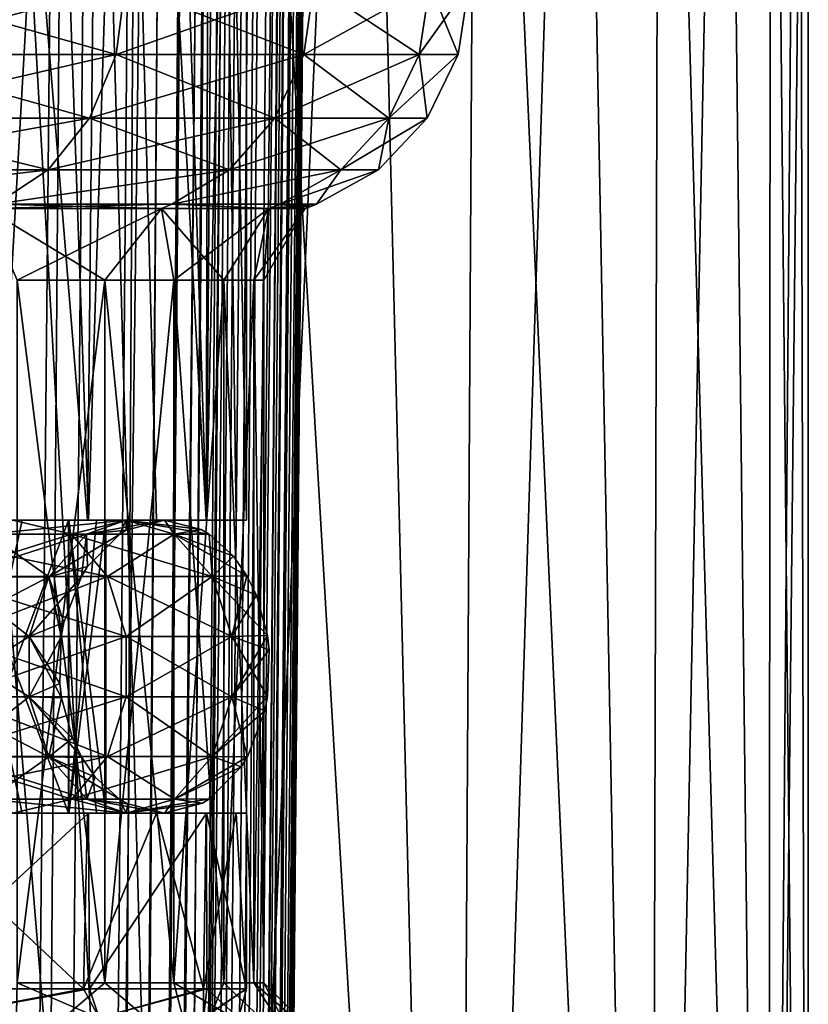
# Model space of a CAD drawing. Header units: metres. Extents: x -90 to 90, y -173 to 74.
# Tile 275 of 564: x 15.76 to 22.5, y -39.23 to -30.82. Entities that reach past the tile are written whole.
import ezdxf

# ---------------------------------------------------------------- set-up
doc = ezdxf.new("R2010")
doc.units = ezdxf.units.M
doc.layers.add('solid_509418_01', color=7, linetype='CONTINUOUS')

msp = doc.modelspace()

# ---------------------------------------------------------------- linework, layer by layer
at = {"layer": 'solid_509418_01'}
for points in [[(15.310402, 5.874205, -55.954029), (16.372875, 5.863698, -54.797184), (14.743927, -163.060379, -55.154385)], [(16.372875, 5.863698, -54.797184), (15.108577, -163.065353, -54.683773), (14.743927, -163.060379, -55.154385)], [(16.372875, 5.863698, -54.797184), (16.632189, 5.861065, -54.450817), (15.108577, -163.065353, -54.683773)], [(16.632189, 5.861065, -54.450817), (17.241098, 5.854723, -53.488232), (15.108577, -163.065353, -54.683773)], [(17.241098, 5.854723, -53.488232), (15.842864, -163.072327, -53.513393), (15.108577, -163.065353, -54.683773)], [(17.241098, 5.854723, -53.488232), (17.654461, 5.850226, -52.65501), (15.842864, -163.072327, -53.513393)], [(17.654461, 5.850226, -52.65501), (16.158733, -163.076126, -52.868156), (15.842864, -163.072327, -53.513393)], [(17.654461, 5.850226, -52.65501), (17.893648, 5.847503, -52.059464), (16.158733, -163.076126, -52.868156)], [(17.893648, 5.847503, -52.059464), (16.531191, -163.081726, -51.900558), (16.158733, -163.076126, -52.868156)], [(17.893648, 5.847503, -52.059464), (18.285818, 5.842616, -50.687416), (16.531191, -163.081726, -51.900558)], [(18.285818, 5.842616, -50.687416), (16.807076, -163.083542, -50.873444), (16.531191, -163.081726, -51.900558)], [(18.285818, 5.842616, -50.687416), (18.314426, 5.842216, -50.546135), (16.807076, -163.083542, -50.873444)], [(18.314426, 5.842216, -50.546135), (16.906757, -163.086304, -50.330494), (16.807076, -163.083542, -50.873444)], [(18.314426, 5.842216, -50.546135), (18.493048, 5.838991, -48.985577), (16.906757, -163.086304, -50.330494)], [(18.493048, 5.838991, -48.985577), (18.499296, 5.838559, -48.632053), (16.906757, -163.086304, -50.330494)], [(18.499296, 5.838559, -48.632053), (17.762625, -78.575546, -48.718208), (16.906757, -163.086304, -50.330494)], [(17.025103, -163.087265, -40.650002), (17.762625, -78.575546, -48.718208), (18.499296, 5.838559, -48.632053)], [(17.025103, -163.087265, -40.650002), (18.499296, 5.838559, -48.632053), (18.499296, 5.838559, -40.650002)], [(18.482216, 4.496449, -40.52322), (17.025103, -163.087265, -40.650002), (18.499296, 5.838559, -40.650002)], [(18.482216, 4.496449, -40.52322), (18.455626, 3.206256, -40.40168), (17.025103, -163.087265, -40.650002)], [(18.455626, 3.206256, -40.40168), (18.444931, 2.790838, -40.36272), (17.025103, -163.087265, -40.650002)], [(18.444931, 2.790838, -40.36272), (18.419622, 1.93673, -40.282879), (17.025103, -163.087265, -40.650002)], [(18.419622, 1.93673, -40.282879), (16.952126, -163.086624, -40.18782), (17.025103, -163.087265, -40.650002)], [(18.419622, 1.93673, -40.282879), (18.373222, 0.655576, -40.164223), (16.952126, -163.086624, -40.18782)], [(18.373222, 0.655576, -40.164223), (18.334635, -0.239975, -40.082218), (16.952126, -163.086624, -40.18782)], [(18.334635, -0.239975, -40.082218), (18.315598, -0.642867, -40.045658), (16.952126, -163.086624, -40.18782)], [(18.315598, -0.642867, -40.045658), (18.248158, -1.919632, -39.931229), (16.952126, -163.086624, -40.18782)], [(18.248158, -1.919632, -39.931229), (18.17218, -3.157197, -39.822956), (16.952126, -163.086624, -40.18782)], [(18.17218, -3.157197, -39.822956), (18.167789, -3.223787, -39.817219), (16.952126, -163.086624, -40.18782)], [(18.167789, -3.223787, -39.817219), (16.739193, -163.084778, -39.769085), (16.952126, -163.086624, -40.18782)], [(18.167789, -3.223787, -39.817219), (18.088278, -4.353554, -39.721313), (16.739193, -163.084778, -39.769085)], [(18.088278, -4.353554, -39.721313), (17.992371, -5.564013, -39.622272), (16.739193, -163.084778, -39.769085)], [(17.992371, -5.564013, -39.622272), (17.943262, -6.131329, -39.577263), (16.739193, -163.084778, -39.769085)], [(17.943262, -6.131329, -39.577263), (17.880413, -6.816848, -39.52449), (16.739193, -163.084778, -39.769085)], [(17.880413, -6.816848, -39.52449), (16.407185, -163.081879, -39.436752), (16.739193, -163.084778, -39.769085)], [(17.880413, -6.816848, -39.52449), (17.753563, -8.080314, -39.432198), (16.407185, -163.081879, -39.436752)], [(17.753563, -8.080314, -39.432198), (17.654057, -8.979329, -39.371258), (16.407185, -163.081879, -39.436752)], [(17.654057, -8.979329, -39.371258), (17.613789, -9.32199, -39.349133), (16.407185, -163.081879, -39.436752)], [(17.613789, -9.32199, -39.349133), (17.456699, -10.569541, -39.275501), (16.407185, -163.081879, -39.436752)], [(17.456699, -10.569541, -39.275501), (15.988667, -163.078217, -39.223415), (16.407185, -163.081879, -39.436752)], [(17.456699, -10.569541, -39.275501), (17.2904, -11.747025, -39.217407), (15.988667, -163.078217, -39.223415)], [(17.2904, -11.747025, -39.217407), (17.275391, -11.847698, -39.2131), (15.988667, -163.078217, -39.223415)], [(17.275391, -11.847698, -39.2131), (17.064644, -13.152588, -39.167915), (15.988667, -163.078217, -39.223415)], [(17.064644, -13.152588, -39.167915), (16.821955, -14.476129, -39.150002), (15.988667, -163.078217, -39.223415)], [(-15.525159, -163.074173, -39.150002), (15.525159, -163.074173, -39.150002), (16.821955, -14.476129, -39.150002)], [(13.523117, -16.790075, -39.150002), (-15.525159, -163.074173, -39.150002), (16.821955, -14.476129, -39.150002)], [(15.988667, -163.078217, -39.223415), (16.821955, -14.476129, -39.150002), (15.525159, -163.074173, -39.150002)], [(14.366025, -19.299999, -10.3396), (15.797384, -19.299999, -7.983142), (14.718729, -35.099998, -9.830858)], [(15.052955, -19.299999, 9.31111), (14.707819, -35.099998, 9.847226), (16.344254, -35.099998, 6.793239)], [(15.797384, -19.299999, -7.983142), (16.350489, -35.099998, -6.778305), (14.718729, -35.099998, -9.830858)], [(15.052955, -19.299999, 9.31111), (16.344254, -35.099998, 6.793239), (16.505722, -19.299999, 6.391015)], [(15.797384, -19.299999, -7.983142), (16.845798, -19.299999, -5.43188), (16.350489, -35.099998, -6.778305)], [(16.505722, -19.299999, 6.391015), (16.344254, -35.099998, 6.793239), (16.933329, -35.099998, 5.152889)], [(16.845798, -19.299999, -5.43188), (17.359398, -35.099998, -3.454643), (16.350489, -35.099998, -6.778305)], [(16.505722, -19.299999, 6.391015), (16.933329, -35.099998, 5.152889), (17.357855, -35.099998, 3.462243)], [(16.505722, -19.299999, 6.391015), (17.357855, -35.099998, 3.462243), (17.398687, -19.299999, 3.251473)], [(16.845798, -19.299999, -5.43188), (17.485205, -19.299999, -2.748734), (17.359398, -35.099998, -3.454643)], [(17.398687, -19.299999, 3.251473), (17.357855, -35.099998, 3.462243), (17.614077, -35.099998, 1.74157)], [(17.700001, -19.299999), (17.700001, -35.099998), (17.359398, -35.099998, -3.454643)], [(17.485205, -19.299999, -2.748734), (17.700001, -19.299999), (17.359398, -35.099998, -3.454643)], [(17.398687, -19.299999, 3.251473), (17.614077, -35.099998, 1.74157), (17.700001, -35.099998)], [(17.398687, -19.299999, 3.251473), (17.700001, -35.099998), (17.700001, -19.299999)], [(14.462703, -54.700001, 17.236015), (17.235989, -54.700001, 14.462736), (14.510107, -21.718658, 17.196127)], [(17.235989, -54.700001, 14.462736), (15.383373, -21.907896, 16.419556), (14.510107, -21.718658, 17.196127)], [(14.462703, -54.700001, -17.236015), (15.462396, -21.927004, -16.345161), (16.317293, -22, -15.491803)], [(17.235989, -54.700001, 14.462736), (16.317293, -22, 15.491803), (15.383373, -21.907896, 16.419556)], [(17.235987, -54.700001, -14.462736), (14.462703, -54.700001, -17.236015), (16.317293, -22, -15.491803)], [(17.235989, -54.700001, 14.462736), (17.564936, -22, 14.061402), (16.317293, -22, 15.491803)], [(17.235987, -54.700001, -14.462736), (16.317293, -22, -15.491803), (17.564936, -22, -14.061402)], [(17.235987, -54.700001, -14.462736), (17.564936, -22, -14.061402), (18.68758, -22, -12.530935)], [(19.485565, -54.700001, -11.250012), (17.235987, -54.700001, -14.462736), (18.68758, -22, -12.530935)], [(17.235989, -54.700001, 14.462736), (19.485565, -54.700001, 11.250012), (17.564936, -22, 14.061402)], [(19.485565, -54.700001, 11.250012), (18.68758, -22, 12.530935), (17.564936, -22, 14.061402)], [(19.485565, -54.700001, 11.250012), (19.677237, -22, 10.911294), (18.68758, -22, 12.530935)], [(19.485565, -54.700001, -11.250012), (18.68758, -22, -12.530935), (19.677238, -22, -10.911293)], [(19.485565, -54.700001, 11.250012), (21.143082, -54.700001, 7.695462), (19.677237, -22, 10.911294)], [(19.485565, -54.700001, -11.250012), (19.677238, -22, -10.911293), (20.526865, -22, -9.214003)], [(21.14308, -54.700001, -7.695463), (19.485565, -54.700001, -11.250012), (20.526865, -22, -9.214003)], [(21.143082, -54.700001, 7.695462), (20.526865, -22, 9.214003), (19.677237, -22, 10.911294)], [(21.143082, -54.700001, 7.695462), (21.230413, -22, 7.451141), (20.526865, -22, 9.214003)], [(21.14308, -54.700001, -7.695463), (20.526865, -22, -9.214003), (21.230415, -22, -7.451141)], [(21.14308, -54.700001, -7.695463), (21.230415, -22, -7.451141), (21.782881, -22, -5.635254)], [(22.158175, -54.700001, -3.907089), (21.14308, -54.700001, -7.695463), (21.782881, -22, -5.635254)], [(21.143082, -54.700001, 7.695462), (22.158175, -54.700001, 3.907089), (21.230413, -22, 7.451141)], [(22.158175, -54.700001, 3.907089), (21.782881, -22, 5.635254), (21.230413, -22, 7.451141)], [(22.158175, -54.700001, 3.907089), (22.180332, -22, 3.779264), (21.782881, -22, 5.635254)], [(22.158175, -54.700001, -3.907089), (21.782881, -22, -5.635254), (22.180332, -22, -3.779264)], [(22.158175, -54.700001, 3.907089), (22.5, -54.700001, 0), (22.180332, -22, 3.779264)], [(22.158175, -54.700001, -3.907089), (22.419941, -22, -1.896379), (22.5, -22, 0)], [(22.5, -54.700001, 0), (22.158175, -54.700001, -3.907089), (22.5, -22, 0)], [(22.158175, -54.700001, -3.907089), (22.180332, -22, -3.779264), (22.419941, -22, -1.896379)], [(22.5, -54.700001, 0), (22.419941, -22, 1.89638), (22.180332, -22, 3.779264)], [(22.5, -54.700001, 0), (22.5, -22, 0), (22.419941, -22, 1.89638)], [(14.417377, -31.123007, 13.143176), (14.484583, -30.52681, 13.204426), (16.664255, -30.52681, 10.318071)], [(16.586946, -31.123007, 10.270202), (14.417377, -31.123007, 13.143176), (16.664255, -30.52681, 10.318071)], [(14.417377, -31.123007, -13.143176), (16.586946, -31.123007, -10.270202), (14.484583, -30.52681, -13.204426)], [(16.586946, -31.123007, -10.270202), (16.664255, -30.52681, -10.318072), (14.484583, -30.52681, -13.204426)], [(16.586946, -31.123007, 10.270202), (16.664255, -30.52681, 10.318071), (18.276461, -30.52681, 7.080323)], [(18.191666, -31.123007, 7.047489), (16.586946, -31.123007, 10.270202), (18.276461, -30.52681, 7.080323)], [(16.586946, -31.123007, -10.270202), (18.191666, -31.123007, -7.047489), (16.664255, -30.52681, -10.318072)], [(18.191666, -31.123007, -7.047489), (18.276459, -30.52681, -7.080327), (16.664255, -30.52681, -10.318072)], [(18.191666, -31.123007, 7.047489), (18.276461, -30.52681, 7.080323), (19.266273, -30.52681, 3.601483)], [(19.176891, -31.123007, 3.584782), (18.191666, -31.123007, 7.047489), (19.266273, -30.52681, 3.601483)], [(18.191666, -31.123007, -7.047489), (19.176891, -31.123007, -3.584782), (18.276459, -30.52681, -7.080327)], [(19.176891, -31.123007, -3.584782), (19.266273, -30.52681, -3.601485), (18.276459, -30.52681, -7.080327)], [(19.176891, -31.123007, 3.584782), (19.266273, -30.52681, 3.601483), (19.6, -30.52681)], [(19.176891, -31.123007, 3.584782), (19.6, -30.52681), (19.509069, -31.123007, 0)], [(19.176891, -31.123007, -3.584782), (19.509069, -31.123007, 0), (19.266273, -30.52681, -3.601485)], [(19.509069, -31.123007, 0), (19.6, -30.52681), (19.266273, -30.52681, -3.601485)], [(14.221128, -31.666487, -12.964272), (16.361164, -31.666487, -10.130404), (14.417377, -31.123007, -13.143176)], [(14.221128, -31.666487, 12.964272), (14.417377, -31.123007, 13.143176), (16.586946, -31.123007, 10.270202)], [(16.361164, -31.666487, 10.130404), (14.221128, -31.666487, 12.964272), (16.586946, -31.123007, 10.270202)], [(16.361164, -31.666487, -10.130404), (16.586946, -31.123007, -10.270202), (14.417377, -31.123007, -13.143176)], [(16.361164, -31.666487, -10.130404), (17.944042, -31.666487, -6.951559), (16.586946, -31.123007, -10.270202)], [(16.361164, -31.666487, 10.130404), (16.586946, -31.123007, 10.270202), (18.191666, -31.123007, 7.047489)], [(17.944042, -31.666487, 6.951559), (16.361164, -31.666487, 10.130404), (18.191666, -31.123007, 7.047489)], [(17.944042, -31.666487, -6.951559), (18.191666, -31.123007, -7.047489), (16.586946, -31.123007, -10.270202)], [(17.944042, -31.666487, -6.951559), (18.915855, -31.666487, -3.535986), (18.191666, -31.123007, -7.047489)], [(17.944042, -31.666487, 6.951559), (18.191666, -31.123007, 7.047489), (19.176891, -31.123007, 3.584782)], [(18.915855, -31.666487, 3.535986), (17.944042, -31.666487, 6.951559), (19.176891, -31.123007, 3.584782)], [(18.915855, -31.666487, -3.535986), (19.176891, -31.123007, -3.584782), (18.191666, -31.123007, -7.047489)], [(18.915855, -31.666487, 3.535986), (19.509069, -31.123007, 0), (19.243513, -31.666487, 0)], [(18.915855, -31.666487, 3.535986), (19.176891, -31.123007, 3.584782), (19.509069, -31.123007, 0)], [(18.915855, -31.666487, -3.535986), (19.243513, -31.666487, 0), (19.176891, -31.123007, -3.584782)], [(19.243513, -31.666487, 0), (19.509069, -31.123007, 0), (19.176891, -31.123007, -3.584782)], [(13.913778, -32.105717, -12.684085), (16.007565, -32.105717, -9.911465), (14.221128, -31.666487, -12.964272)], [(13.913778, -32.105717, 12.684085), (14.221128, -31.666487, 12.964272), (16.361164, -31.666487, 10.130404)], [(16.007565, -32.105717, 9.911465), (13.913778, -32.105717, 12.684085), (16.361164, -31.666487, 10.130404)], [(16.007565, -32.105717, -9.911465), (16.361164, -31.666487, -10.130404), (14.221128, -31.666487, -12.964272)], [(16.007565, -32.105717, -9.911465), (17.556232, -32.105717, -6.801321), (16.361164, -31.666487, -10.130404)], [(16.007565, -32.105717, 9.911465), (16.361164, -31.666487, 10.130404), (17.944042, -31.666487, 6.951559)], [(17.556232, -32.105717, 6.801321), (16.007565, -32.105717, 9.911465), (17.944042, -31.666487, 6.951559)], [(17.556232, -32.105717, -6.801321), (17.944042, -31.666487, -6.951559), (16.361164, -31.666487, -10.130404)], [(17.556232, -32.105717, -6.801321), (18.507044, -32.105717, -3.459566), (17.944042, -31.666487, -6.951559)], [(17.556232, -32.105717, 6.801321), (17.944042, -31.666487, 6.951559), (18.915855, -31.666487, 3.535986)], [(18.507044, -32.105717, 3.459566), (17.556232, -32.105717, 6.801321), (18.915855, -31.666487, 3.535986)], [(18.507044, -32.105717, -3.459566), (18.915855, -31.666487, -3.535986), (17.944042, -31.666487, -6.951559)], [(18.507044, -32.105717, 3.459566), (19.243513, -31.666487, 0), (18.82762, -32.105717, 0)], [(18.507044, -32.105717, 3.459566), (18.915855, -31.666487, 3.535986), (19.243513, -31.666487, 0)], [(18.507044, -32.105717, -3.459566), (18.82762, -32.105717, 0), (18.915855, -31.666487, -3.535986)], [(18.82762, -32.105717, 0), (19.243513, -31.666487, 0), (18.915855, -31.666487, -3.535986)], [(16.007565, -32.105717, 9.911465), (15.559004, -32.400311, 9.63366), (13.523914, -32.400311, 12.328574)], [(16.007565, -32.105717, 9.911465), (13.523914, -32.400311, 12.328574), (13.913778, -32.105717, 12.684085)], [(16.007565, -32.105717, -9.911465), (13.52392, -32.400311, -12.328568), (15.559007, -32.400311, -9.633655)], [(13.913778, -32.105717, -12.684085), (13.52392, -32.400311, -12.328568), (16.007565, -32.105717, -9.911465)], [(17.556232, -32.105717, 6.801321), (17.064281, -32.400311, 6.61062), (15.559004, -32.400311, 9.63366)], [(17.556232, -32.105717, 6.801321), (15.559004, -32.400311, 9.63366), (16.007565, -32.105717, 9.911465)], [(17.556232, -32.105717, -6.801321), (15.559007, -32.400311, -9.633655), (17.064283, -32.400311, -6.610615)], [(16.007565, -32.105717, -9.911465), (15.559007, -32.400311, -9.633655), (17.556232, -32.105717, -6.801321)], [(18.507044, -32.105717, 3.459566), (17.988436, -32.400311, 3.36247), (17.064281, -32.400311, 6.61062)], [(18.507044, -32.105717, 3.459566), (17.064281, -32.400311, 6.61062), (17.556232, -32.105717, 6.801321)], [(18.507044, -32.105717, -3.459566), (17.064283, -32.400311, -6.610615), (17.988438, -32.400311, -3.362459)], [(17.556232, -32.105717, -6.801321), (17.064283, -32.400311, -6.610615), (18.507044, -32.105717, -3.459566)], [(18.82762, -32.105717, 0), (18.299999, -32.400311), (17.988436, -32.400311, 3.36247)], [(18.507044, -32.105717, 3.459566), (18.82762, -32.105717, 0), (17.988436, -32.400311, 3.36247)], [(18.507044, -32.105717, -3.459566), (17.988438, -32.400311, -3.362459), (18.299999, -32.400311)], [(18.507044, -32.105717, -3.459566), (18.299999, -32.400311), (18.82762, -32.105717, 0)], [(15.559007, -32.400311, -9.633655), (15.476567, -32.438454, -9.582685), (16.973864, -32.438454, -6.57571)], [(17.064281, -32.400311, 6.61062), (16.973864, -32.438454, 6.57571), (15.476567, -32.438454, 9.582685)], [(15.559004, -32.400311, 9.63366), (17.064281, -32.400311, 6.61062), (15.476567, -32.438454, 9.582685)], [(15.476567, -32.438454, -9.582685), (15.742294, -33.049999, -8.414432), (16.491249, -33.049999, -6.830899)], [(16.973864, -32.438454, -6.57571), (15.476567, -32.438454, -9.582685), (16.491249, -33.049999, -6.830899)], [(15.476567, -32.438454, 9.582685), (16.973864, -32.438454, 6.57571), (15.742294, -33.049999, 8.414432)], [(17.064283, -32.400311, -6.610615), (15.559007, -32.400311, -9.633655), (16.973864, -32.438454, -6.57571)], [(16.973864, -32.438454, 6.57571), (16.491249, -33.049999, 6.830899), (15.742294, -33.049999, 8.414432)], [(16.973864, -32.438454, -6.57571), (16.491249, -33.049999, -6.830899), (17.081385, -33.049999, -5.181581)], [(16.973864, -32.438454, 6.57571), (17.081385, -33.049999, 5.181581), (16.491249, -33.049999, 6.830899)], [(17.064283, -32.400311, -6.610615), (16.973864, -32.438454, -6.57571), (17.893135, -32.438454, -3.344806)], [(17.064281, -32.400311, 6.61062), (17.893135, -32.438454, 3.344806), (16.973864, -32.438454, 6.57571)], [(16.973864, -32.438454, -6.57571), (17.081385, -33.049999, -5.181581), (17.507017, -33.049999, -3.482362)], [(17.893135, -32.438454, -3.344806), (16.973864, -32.438454, -6.57571), (17.507017, -33.049999, -3.482362)], [(16.973864, -32.438454, 6.57571), (17.893135, -32.438454, 3.344806), (17.081385, -33.049999, 5.181581)], [(17.064281, -32.400311, 6.61062), (17.988436, -32.400311, 3.36247), (17.893135, -32.438454, 3.344806)], [(17.988438, -32.400311, -3.362459), (17.064283, -32.400311, -6.610615), (17.893135, -32.438454, -3.344806)], [(17.893135, -32.438454, 3.344806), (17.507017, -33.049999, 3.482362), (17.081385, -33.049999, 5.181581)], [(17.893135, -32.438454, -3.344806), (17.507017, -33.049999, -3.482362), (17.764048, -33.049999, -1.749606)], [(17.893135, -32.438454, 3.344806), (17.764048, -33.049999, 1.749606), (17.507017, -33.049999, 3.482362)], [(17.893135, -32.438454, -3.344806), (17.764048, -33.049999, -1.749606), (17.85, -33.049999)], [(17.764048, -33.049999, 1.749606), (18.203075, -32.438454), (17.85, -33.049999)], [(17.893135, -32.438454, 3.344806), (18.203075, -32.438454), (17.764048, -33.049999, 1.749606)], [(18.203075, -32.438454), (17.893135, -32.438454, -3.344806), (17.85, -33.049999)], [(17.988438, -32.400311, -3.362459), (17.893135, -32.438454, -3.344806), (18.203075, -32.438454)], [(18.251373, -32.418961), (17.893135, -32.438454, 3.344806), (18.299999, -32.400311)], [(17.988436, -32.400311, 3.36247), (18.299999, -32.400311), (17.893135, -32.438454, 3.344806)], [(18.251373, -32.418961), (18.203075, -32.438454), (17.893135, -32.438454, 3.344806)], [(18.251373, -32.418961), (17.988438, -32.400311, -3.362459), (18.203075, -32.438454)], [(18.251373, -32.418961), (18.299999, -32.400311), (17.988438, -32.400311, -3.362459)], [(15.742294, -33.049999, -8.414432), (15.742294, -39.049999, -8.414432), (16.491249, -39.049999, -6.830899)], [(16.491249, -33.049999, -6.830899), (15.742294, -33.049999, -8.414432), (16.491249, -39.049999, -6.830899)], [(16.491249, -33.049999, 6.830899), (16.491249, -39.049999, 6.830899), (15.742294, -39.049999, 8.414432)], [(15.742294, -33.049999, 8.414432), (16.491249, -33.049999, 6.830899), (15.742294, -39.049999, 8.414432)], [(16.491249, -33.049999, -6.830899), (16.491249, -39.049999, -6.830899), (17.081385, -39.049999, -5.181581)], [(17.081385, -33.049999, -5.181581), (16.491249, -33.049999, -6.830899), (17.081385, -39.049999, -5.181581)], [(17.081385, -33.049999, 5.181581), (17.081385, -39.049999, 5.181581), (16.491249, -39.049999, 6.830899)], [(16.491249, -33.049999, 6.830899), (17.081385, -33.049999, 5.181581), (16.491249, -39.049999, 6.830899)], [(17.081385, -33.049999, -5.181581), (17.081385, -39.049999, -5.181581), (17.507017, -39.049999, -3.482362)], [(17.507017, -33.049999, -3.482362), (17.081385, -33.049999, -5.181581), (17.507017, -39.049999, -3.482362)], [(17.507017, -33.049999, 3.482362), (17.507017, -39.049999, 3.482362), (17.081385, -39.049999, 5.181581)], [(17.081385, -33.049999, 5.181581), (17.507017, -33.049999, 3.482362), (17.081385, -39.049999, 5.181581)], [(17.507017, -33.049999, -3.482362), (17.507017, -39.049999, -3.482362), (17.764048, -39.049999, -1.749606)], [(17.764048, -33.049999, -1.749606), (17.507017, -33.049999, -3.482362), (17.764048, -39.049999, -1.749606)], [(17.764048, -33.049999, 1.749606), (17.764048, -39.049999, 1.749606), (17.507017, -39.049999, 3.482362)], [(17.507017, -33.049999, 3.482362), (17.764048, -33.049999, 1.749606), (17.507017, -39.049999, 3.482362)], [(17.764048, -33.049999, -1.749606), (17.764048, -39.049999, -1.749606), (17.85, -39.049999)], [(17.85, -33.049999), (17.764048, -33.049999, -1.749606), (17.85, -39.049999)], [(17.764048, -39.049999, 1.749606), (17.85, -33.049999), (17.85, -39.049999)], [(17.764048, -33.049999, 1.749606), (17.85, -33.049999), (17.764048, -39.049999, 1.749606)], [(14.707819, -35.099998, 9.847226), (15.241656, -35.099998, 6.319493), (16.182623, -35.099998, 3.21972)], [(16.344254, -35.099998, 6.793239), (14.707819, -35.099998, 9.847226), (16.182623, -35.099998, 3.21972)], [(14.718729, -35.099998, -9.830858), (16.350489, -35.099998, -6.778305), (15.235617, -35.099998, -6.333958)], [(16.206593, -35.217445, -6.278468), (14.776979, -35.217445, -9.149519), (15.705952, -35.10004, -6.505619)], [(14.776979, -35.217445, 9.149519), (16.206593, -35.217445, 6.278468), (15.705952, -35.10004, 6.505619)], [(15.241656, -35.099998, 6.319493), (15.235617, -37.599998, 6.333958), (15.785255, -37.599998, 4.803691)], [(15.235617, -35.099998, -6.333958), (15.785255, -35.099998, -4.803691), (15.241656, -37.599998, -6.319493)], [(16.350489, -35.099998, -6.778305), (15.785255, -35.099998, -4.803691), (15.235617, -35.099998, -6.333958)], [(15.241656, -35.099998, 6.319493), (15.785255, -37.599998, 4.803691), (16.181141, -37.599998, 3.227017)], [(16.182623, -35.099998, 3.21972), (15.241656, -35.099998, 6.319493), (16.181141, -37.599998, 3.227017)], [(16.181141, -35.099998, -3.227017), (16.182623, -37.599998, -3.21972), (15.241656, -37.599998, -6.319493)], [(15.785255, -35.099998, -4.803691), (16.181141, -35.099998, -3.227017), (15.241656, -37.599998, -6.319493)], [(16.673349, -35.10004, -3.316535), (15.495707, -35.218678, -6.003069), (16.334925, -35.218678, -3.053526)], [(16.673349, -35.10004, -3.316535), (15.705952, -35.10004, -6.505619), (15.495707, -35.218678, -6.003069)], [(16.673349, -35.10004, 3.316535), (16.334925, -35.218678, 3.053526), (15.495707, -35.218678, 6.003069)], [(15.705952, -35.10004, 6.505619), (16.673349, -35.10004, 3.316535), (15.495707, -35.218678, 6.003069)], [(16.206593, -35.217445, -6.278468), (15.705952, -35.10004, -6.505619), (16.673349, -35.10004, -3.316535)], [(16.206593, -35.217445, 6.278468), (16.673349, -35.10004, 3.316535), (15.705952, -35.10004, 6.505619)], [(16.350489, -35.099998, -6.778305), (16.181141, -35.099998, -3.227017), (15.785255, -35.099998, -4.803691)], [(16.182623, -35.099998, 3.21972), (16.181141, -37.599998, 3.227017), (16.419987, -37.599998, 1.622922)], [(16.181141, -35.099998, -3.227017), (16.419987, -35.099998, -1.622922), (16.182623, -37.599998, -3.21972)], [(16.350489, -35.099998, -6.778305), (16.419987, -35.099998, -1.622922), (16.181141, -35.099998, -3.227017)], [(16.182623, -35.099998, 3.21972), (16.419987, -37.599998, 1.622922), (16.5, -37.599998)], [(16.5, -35.099998), (16.5, -37.599998), (16.182623, -37.599998, -3.21972)], [(16.5, -35.099998), (16.182623, -35.099998, 3.21972), (16.5, -37.599998)], [(16.419987, -35.099998, -1.622922), (16.5, -35.099998), (16.182623, -37.599998, -3.21972)], [(16.344254, -35.099998, 6.793239), (16.182623, -35.099998, 3.21972), (16.5, -35.099998)], [(17.084311, -35.217445, -3.193611), (16.206593, -35.217445, -6.278468), (16.673349, -35.10004, -3.316535)], [(16.206593, -35.217445, 6.278468), (17.084311, -35.217445, 3.193611), (16.673349, -35.10004, 3.316535)], [(16.673349, -35.10004, -3.316535), (16.334925, -35.218678, -3.053526), (16.615532, -35.220219)], [(16.334925, -35.218678, 3.053526), (17, -35.10004), (16.674685, -35.184666)], [(16.673349, -35.10004, 3.316535), (17, -35.10004), (16.334925, -35.218678, 3.053526)], [(16.933329, -35.099998, 5.152889), (16.344254, -35.099998, 6.793239), (16.5, -35.099998)], [(16.350489, -35.099998, -6.778305), (17.359398, -35.099998, -3.454643), (16.419987, -35.099998, -1.622922)], [(17.359398, -35.099998, -3.454643), (16.5, -35.099998), (16.419987, -35.099998, -1.622922)], [(16.933329, -35.099998, 5.152889), (16.5, -35.099998), (17.359398, -35.099998, -3.454643)], [(16.673349, -35.10004, -3.316535), (16.615532, -35.220219), (16.674685, -35.184666)], [(17, -35.10004), (16.673349, -35.10004, -3.316535), (16.674685, -35.184666)], [(17.084311, -35.217445, -3.193611), (16.673349, -35.10004, -3.316535), (17, -35.10004)], [(17.313, -35.178123), (17, -35.10004), (16.673349, -35.10004, 3.316535)], [(17.382938, -35.219212), (17.313, -35.178123), (16.673349, -35.10004, 3.316535)], [(17.084311, -35.217445, 3.193611), (17.382938, -35.219212), (16.673349, -35.10004, 3.316535)], [(17.357855, -35.099998, 3.462243), (16.933329, -35.099998, 5.152889), (17.359398, -35.099998, -3.454643)], [(17.084311, -35.217445, -3.193611), (17, -35.10004), (17.313, -35.178123)], [(17.614077, -35.099998, 1.74157), (17.357855, -35.099998, 3.462243), (17.359398, -35.099998, -3.454643)], [(17.614077, -35.099998, 1.74157), (17.359398, -35.099998, -3.454643), (17.700001, -35.099998)], [(16.512918, -35.58004, 6.397139), (16.206593, -35.217445, 6.278468), (14.776979, -35.217445, 9.149519)], [(15.056284, -35.58004, 9.322456), (16.512918, -35.58004, 6.397139), (14.776979, -35.217445, 9.149519)], [(15.056284, -35.58004, -9.322456), (14.776979, -35.217445, -9.149519), (16.206593, -35.217445, -6.278468)], [(16.512918, -35.58004, -6.397139), (15.056284, -35.58004, -9.322456), (16.206593, -35.217445, -6.278468)], [(15.495707, -35.218678, -6.003069), (15.189925, -35.582359, -5.884608), (16.012583, -35.582359, -2.99327)], [(16.334925, -35.218678, 3.053526), (16.012583, -35.582359, 2.99327), (15.189925, -35.582359, 5.884608)], [(15.495707, -35.218678, 6.003069), (16.334925, -35.218678, 3.053526), (15.189925, -35.582359, 5.884608)], [(16.334925, -35.218678, -3.053526), (15.495707, -35.218678, -6.003069), (16.012583, -35.582359, -2.99327)], [(16.334925, -35.218678, -3.053526), (16.012583, -35.582359, -2.99327), (16.291157, -35.580204)], [(16.334925, -35.218678, 3.053526), (16.615532, -35.220219), (16.012583, -35.582359, 2.99327)], [(16.012583, -35.582359, 2.99327), (16.615532, -35.220219), (16.34305, -35.495708)], [(17.407227, -35.58004, 3.253975), (17.084311, -35.217445, 3.193611), (16.206593, -35.217445, 6.278468)], [(16.512918, -35.58004, 6.397139), (17.407227, -35.58004, 3.253975), (16.206593, -35.217445, 6.278468)], [(16.512918, -35.58004, -6.397139), (16.206593, -35.217445, -6.278468), (17.084311, -35.217445, -3.193611)], [(16.334925, -35.218678, -3.053526), (16.291157, -35.580204), (16.34305, -35.495708)], [(16.334925, -35.218678, 3.053526), (16.674685, -35.184666), (16.615532, -35.220219)], [(16.615532, -35.220219), (16.334925, -35.218678, -3.053526), (16.34305, -35.495708)], [(17.407227, -35.58004, -3.253975), (16.512918, -35.58004, -6.397139), (17.084311, -35.217445, -3.193611)], [(17.084311, -35.217445, -3.193611), (17.313, -35.178123), (17.382938, -35.219212)], [(17.590389, -35.406612), (17.382938, -35.219212), (17.084311, -35.217445, 3.193611)], [(17.407227, -35.58004, -3.253975), (17.084311, -35.217445, -3.193611), (17.382938, -35.219212)], [(17.704939, -35.573296), (17.590389, -35.406612), (17.084311, -35.217445, 3.193611)], [(17.407227, -35.58004, 3.253975), (17.704939, -35.573296), (17.084311, -35.217445, 3.193611)], [(17.407227, -35.58004, -3.253975), (17.382938, -35.219212), (17.590389, -35.406612)], [(17.407227, -35.58004, -3.253975), (17.590389, -35.406612), (17.704939, -35.573296)], [(16.012583, -35.582359, 2.99327), (16.34305, -35.495708), (16.291157, -35.580204)], [(15.189925, -35.582359, -5.884608), (15.030649, -36.093662, -5.822905), (15.84468, -36.093662, -2.961884)], [(16.012583, -35.582359, 2.99327), (15.84468, -36.093662, 2.961884), (15.030649, -36.093662, 5.822905)], [(15.189925, -35.582359, 5.884608), (16.012583, -35.582359, 2.99327), (15.030649, -36.093662, 5.822905)], [(16.673035, -36.091038, 6.459168), (16.512918, -35.58004, 6.397139), (15.056284, -35.58004, 9.322456)], [(15.202275, -36.091038, 9.41285), (16.673035, -36.091038, 6.459168), (15.056284, -35.58004, 9.322456)], [(15.202275, -36.091038, -9.41285), (15.056284, -35.58004, -9.322456), (16.512918, -35.58004, -6.397139)], [(16.012583, -35.582359, -2.99327), (15.189925, -35.582359, -5.884608), (15.84468, -36.093662, -2.961884)], [(16.673035, -36.091038, -6.459168), (15.202275, -36.091038, -9.41285), (16.512918, -35.58004, -6.397139)], [(15.84468, -36.093662, 2.961884), (16.291157, -35.580204), (16.14176, -35.973682)], [(16.012583, -35.582359, 2.99327), (16.291157, -35.580204), (15.84468, -36.093662, 2.961884)], [(16.012583, -35.582359, -2.99327), (15.84468, -36.093662, -2.961884), (16.119051, -36.094238)], [(16.291157, -35.580204), (16.012583, -35.582359, -2.99327), (16.14176, -35.973682)], [(16.012583, -35.582359, -2.99327), (16.119051, -36.094238), (16.14176, -35.973682)], [(17.576014, -36.091038, 3.285526), (17.407227, -35.58004, 3.253975), (16.512918, -35.58004, 6.397139)], [(16.673035, -36.091038, 6.459168), (17.576014, -36.091038, 3.285526), (16.512918, -35.58004, 6.397139)], [(16.673035, -36.091038, -6.459168), (16.512918, -35.58004, -6.397139), (17.407227, -35.58004, -3.253975)], [(17.576014, -36.091038, -3.285526), (16.673035, -36.091038, -6.459168), (17.407227, -35.58004, -3.253975)], [(17.785362, -35.740047), (17.704939, -35.573296), (17.407227, -35.58004, 3.253975)], [(17.576014, -36.091038, -3.285526), (17.407227, -35.58004, -3.253975), (17.704939, -35.573296)], [(17.879215, -36.083008), (17.785362, -35.740047), (17.407227, -35.58004, 3.253975)], [(17.576014, -36.091038, 3.285526), (17.879215, -36.083008), (17.407227, -35.58004, 3.253975)], [(17.576014, -36.091038, -3.285526), (17.704939, -35.573296), (17.785362, -35.740047)], [(17.576014, -36.091038, -3.285526), (17.785362, -35.740047), (17.879215, -36.083008)], [(15.84468, -36.093662, 2.961884), (16.14176, -35.973682), (16.119051, -36.094238)], [(15.030649, -36.093662, -5.822905), (15.031021, -36.608963, -5.823049), (15.845072, -36.608963, -2.961957)], [(15.84468, -36.093662, -2.961884), (15.030649, -36.093662, -5.822905), (15.845072, -36.608963, -2.961957)], [(15.030649, -36.093662, 5.822905), (15.84468, -36.093662, 2.961884), (15.031021, -36.608963, 5.823049)], [(15.84468, -36.093662, 2.961884), (15.845072, -36.608963, 2.961957), (15.031021, -36.608963, 5.823049)], [(16.673407, -36.606339, 6.459312), (16.673035, -36.091038, 6.459168), (15.202275, -36.091038, 9.41285)], [(15.202615, -36.606339, 9.41306), (16.673407, -36.606339, 6.459312), (15.202275, -36.091038, 9.41285)], [(15.202615, -36.606339, -9.41306), (15.202275, -36.091038, -9.41285), (16.673035, -36.091038, -6.459168)], [(16.673407, -36.606339, -6.459312), (15.202615, -36.606339, -9.41306), (16.673035, -36.091038, -6.459168)], [(15.84468, -36.093662, -2.961884), (15.845072, -36.608963, -2.961957), (16.120785, -36.616993)], [(15.84468, -36.093662, -2.961884), (16.120785, -36.616993), (16.10598, -36.494404)], [(16.119051, -36.094238), (15.84468, -36.093662, -2.961884), (16.10598, -36.494404)], [(15.84468, -36.093662, 2.961884), (16.119051, -36.094238), (15.845072, -36.608963, 2.961957)], [(15.845072, -36.608963, 2.961957), (16.119051, -36.094238), (16.10598, -36.494404)], [(17.576406, -36.606339, 3.2856), (17.576014, -36.091038, 3.285526), (16.673035, -36.091038, 6.459168)], [(16.673407, -36.606339, 6.459312), (17.576406, -36.606339, 3.2856), (16.673035, -36.091038, 6.459168)], [(16.673407, -36.606339, -6.459312), (16.673035, -36.091038, -6.459168), (17.576014, -36.091038, -3.285526)], [(17.576406, -36.606339, -3.2856), (16.673407, -36.606339, -6.459312), (17.576014, -36.091038, -3.285526)], [(17.89402, -36.205597), (17.879215, -36.083008), (17.576014, -36.091038, 3.285526)], [(17.576406, -36.606339, -3.2856), (17.576014, -36.091038, -3.285526), (17.879215, -36.083008)], [(17.880949, -36.605762), (17.89402, -36.205597), (17.576014, -36.091038, 3.285526)], [(17.576406, -36.606339, 3.2856), (17.880949, -36.605762), (17.576014, -36.091038, 3.285526)], [(17.576406, -36.606339, -3.2856), (17.879215, -36.083008), (17.89402, -36.205597)], [(17.576406, -36.606339, -3.2856), (17.89402, -36.205597), (17.880949, -36.605762)], [(15.845072, -36.608963, 2.961957), (16.10598, -36.494404), (16.120785, -36.616993)], [(15.031021, -36.608963, -5.823049), (15.191136, -37.119957, -5.885077), (16.013859, -37.119957, -2.993509)], [(15.845072, -36.608963, -2.961957), (15.031021, -36.608963, -5.823049), (16.013859, -37.119957, -2.993509)], [(15.031021, -36.608963, 5.823049), (15.845072, -36.608963, 2.961957), (15.191136, -37.119957, 5.885077)], [(15.057388, -37.117638, 9.32314), (16.51413, -37.117638, 6.397608), (15.202615, -36.606339, 9.41306)], [(15.057388, -37.117638, -9.32314), (15.202615, -36.606339, -9.41306), (16.673407, -36.606339, -6.459312)], [(16.51413, -37.117638, -6.397608), (15.057388, -37.117638, -9.32314), (16.673407, -36.606339, -6.459312)], [(15.845072, -36.608963, 2.961957), (16.013859, -37.119957, 2.993509), (15.191136, -37.119957, 5.885077)], [(16.51413, -37.117638, 6.397608), (16.673407, -36.606339, 6.459312), (15.202615, -36.606339, 9.41306)], [(15.845072, -36.608963, -2.961957), (16.013859, -37.119957, -2.993509), (16.295061, -37.126701)], [(15.845072, -36.608963, -2.961957), (16.295061, -37.126701), (16.214638, -36.959953)], [(16.120785, -36.616993), (15.845072, -36.608963, -2.961957), (16.214638, -36.959953)], [(15.845072, -36.608963, 2.961957), (16.120785, -36.616993), (16.013859, -37.119957, 2.993509)], [(16.013859, -37.119957, 2.993509), (16.120785, -36.616993), (16.214638, -36.959953)], [(16.51413, -37.117638, 6.397608), (17.408503, -37.117638, 3.254213), (16.673407, -36.606339, 6.459312)], [(16.51413, -37.117638, -6.397608), (16.673407, -36.606339, -6.459312), (17.576406, -36.606339, -3.2856)], [(17.408503, -37.117638, -3.254213), (16.51413, -37.117638, -6.397608), (17.576406, -36.606339, -3.2856)], [(17.408503, -37.117638, 3.254213), (17.576406, -36.606339, 3.2856), (16.673407, -36.606339, 6.459312)], [(17.408503, -37.117638, -3.254213), (17.880949, -36.605762), (17.85824, -36.726318)], [(17.408503, -37.117638, -3.254213), (17.576406, -36.606339, -3.2856), (17.880949, -36.605762)], [(17.408503, -37.117638, 3.254213), (17.708843, -37.119797), (17.576406, -36.606339, 3.2856)], [(17.85824, -36.726318), (17.880949, -36.605762), (17.576406, -36.606339, 3.2856)], [(17.708843, -37.119797), (17.85824, -36.726318), (17.576406, -36.606339, 3.2856)], [(17.408503, -37.117638, -3.254213), (17.85824, -36.726318), (17.708843, -37.119797)], [(16.013859, -37.119957, 2.993509), (16.214638, -36.959953), (16.295061, -37.126701)], [(14.778581, -37.481323, 9.15051), (16.208349, -37.481323, 6.279148), (15.057388, -37.117638, 9.32314)], [(14.778581, -37.481323, -9.15051), (15.057388, -37.117638, -9.32314), (16.51413, -37.117638, -6.397608)], [(16.208349, -37.481323, -6.279148), (14.778581, -37.481323, -9.15051), (16.51413, -37.117638, -6.397608)], [(16.208349, -37.481323, 6.279148), (16.51413, -37.117638, 6.397608), (15.057388, -37.117638, 9.32314)], [(15.191136, -37.119957, -5.885077), (15.497462, -37.482552, -6.003749), (16.336775, -37.482552, -3.053873)], [(16.013859, -37.119957, -2.993509), (15.191136, -37.119957, -5.885077), (16.336775, -37.482552, -3.053873)], [(15.191136, -37.119957, 5.885077), (16.013859, -37.119957, 2.993509), (15.497462, -37.482552, 6.003749)], [(16.013859, -37.119957, 2.993509), (16.336775, -37.482552, 3.053873), (15.497462, -37.482552, 6.003749)], [(16.013859, -37.119957, -2.993509), (16.336775, -37.482552, -3.053873), (16.617062, -37.480789)], [(16.013859, -37.119957, -2.993509), (16.617062, -37.480789), (16.409611, -37.293388)], [(16.295061, -37.126701), (16.013859, -37.119957, -2.993509), (16.409611, -37.293388)], [(16.013859, -37.119957, 2.993509), (16.295061, -37.126701), (16.336775, -37.482552, 3.053873)], [(16.208349, -37.481323, 6.279148), (17.086163, -37.481323, 3.193957), (16.51413, -37.117638, 6.397608)], [(16.208349, -37.481323, -6.279148), (16.51413, -37.117638, -6.397608), (17.408503, -37.117638, -3.254213)], [(17.086163, -37.481323, -3.193957), (16.208349, -37.481323, -6.279148), (17.408503, -37.117638, -3.254213)], [(16.336775, -37.482552, 3.053873), (16.295061, -37.126701), (16.409611, -37.293388)], [(17.086163, -37.481323, 3.193957), (17.408503, -37.117638, 3.254213), (16.51413, -37.117638, 6.397608)], [(17.086163, -37.481323, -3.193957), (17.408503, -37.117638, -3.254213), (17.708843, -37.119797)], [(17.086163, -37.481323, 3.193957), (17.384468, -37.479782), (17.408503, -37.117638, 3.254213)], [(17.086163, -37.481323, -3.193957), (17.708843, -37.119797), (17.65695, -37.204288)], [(17.384468, -37.479782), (17.65695, -37.204288), (17.408503, -37.117638, 3.254213)], [(17.65695, -37.204288), (17.708843, -37.119797), (17.408503, -37.117638, 3.254213)], [(17.086163, -37.481323, -3.193957), (17.65695, -37.204288), (17.384468, -37.479782)], [(16.336775, -37.482552, 3.053873), (16.409611, -37.293388), (16.617062, -37.480789)], [(16.208349, -37.481323, -6.279148), (15.705952, -37.59996, -6.505619), (14.778581, -37.481323, -9.15051)], [(14.778581, -37.481323, 9.15051), (15.705952, -37.59996, 6.505619), (16.208349, -37.481323, 6.279148)], [(15.497462, -37.482552, -6.003749), (15.705952, -37.59996, -6.505619), (16.673349, -37.59996, -3.316535)], [(16.336775, -37.482552, -3.053873), (15.497462, -37.482552, -6.003749), (16.673349, -37.59996, -3.316535)], [(16.673349, -37.59996, 3.316535), (15.497462, -37.482552, 6.003749), (16.336775, -37.482552, 3.053873)], [(16.673349, -37.59996, 3.316535), (15.705952, -37.59996, 6.505619), (15.497462, -37.482552, 6.003749)], [(16.208349, -37.481323, -6.279148), (16.673349, -37.59996, -3.316535), (15.705952, -37.59996, -6.505619)], [(16.208349, -37.481323, 6.279148), (15.705952, -37.59996, 6.505619), (16.673349, -37.59996, 3.316535)], [(17.086163, -37.481323, -3.193957), (16.673349, -37.59996, -3.316535), (16.208349, -37.481323, -6.279148)], [(16.208349, -37.481323, 6.279148), (16.673349, -37.59996, 3.316535), (17.086163, -37.481323, 3.193957)], [(16.687, -37.521877), (16.617062, -37.480789), (16.336775, -37.482552, -3.053873)], [(16.673349, -37.59996, 3.316535), (16.336775, -37.482552, 3.053873), (16.617062, -37.480789)], [(16.336775, -37.482552, -3.053873), (16.673349, -37.59996, -3.316535), (17, -37.59996)], [(16.687, -37.521877), (16.336775, -37.482552, -3.053873), (17, -37.59996)], [(16.673349, -37.59996, 3.316535), (16.617062, -37.480789), (16.687, -37.521877)], [(17.325315, -37.515335), (16.673349, -37.59996, -3.316535), (17.384468, -37.479782)], [(17.086163, -37.481323, -3.193957), (17.384468, -37.479782), (16.673349, -37.59996, -3.316535)], [(17.086163, -37.481323, 3.193957), (16.673349, -37.59996, 3.316535), (17, -37.59996)], [(17.325315, -37.515335), (17.086163, -37.481323, 3.193957), (17, -37.59996)], [(17.325315, -37.515335), (17.384468, -37.479782), (17.086163, -37.481323, 3.193957)], [(17.325315, -37.515335), (17, -37.59996), (16.673349, -37.59996, -3.316535)], [(16.673349, -37.59996, 3.316535), (16.687, -37.521877), (17, -37.59996)], [(16.307779, -39.099998, -6.880869), (14.6567, -39.099998, -9.923263), (14.707819, -37.599998, -9.847226)], [(16.307779, -39.099998, -6.880869), (14.707819, -37.599998, -9.847226), (16.344254, -37.599998, -6.793239)], [(16.182623, -37.599998, -3.21972), (16.344254, -37.599998, -6.793239), (14.707819, -37.599998, -9.847226)], [(15.241656, -37.599998, -6.319493), (16.182623, -37.599998, -3.21972), (14.707819, -37.599998, -9.847226)], [(16.350489, -37.599998, 6.778305), (14.718729, -37.599998, 9.830858), (14.730852, -39.099998, 9.812848)], [(15.235617, -37.599998, 6.333958), (14.718729, -37.599998, 9.830858), (16.350489, -37.599998, 6.778305)], [(16.350489, -37.599998, 6.778305), (14.730852, -39.099998, 9.812848), (16.359022, -39.099998, 6.758134)], [(15.785255, -37.599998, 4.803691), (15.235617, -37.599998, 6.333958), (16.350489, -37.599998, 6.778305)], [(16.181141, -37.599998, 3.227017), (15.785255, -37.599998, 4.803691), (16.350489, -37.599998, 6.778305)], [(16.419987, -37.599998, 1.622922), (16.181141, -37.599998, 3.227017), (16.350489, -37.599998, 6.778305)], [(16.182623, -37.599998, -3.21972), (16.5, -37.599998), (16.344254, -37.599998, -6.793239)], [(16.307779, -39.099998, -6.880869), (16.344254, -37.599998, -6.793239), (16.933329, -37.599998, -5.152889)], [(17.335142, -39.099998, -3.575307), (16.307779, -39.099998, -6.880869), (16.933329, -37.599998, -5.152889)], [(16.5, -37.599998), (16.933329, -37.599998, -5.152889), (16.344254, -37.599998, -6.793239)], [(17.359398, -37.599998, 3.454643), (16.350489, -37.599998, 6.778305), (16.359022, -39.099998, 6.758134)], [(16.419987, -37.599998, 1.622922), (16.350489, -37.599998, 6.778305), (17.359398, -37.599998, 3.454643)], [(17.359398, -37.599998, 3.454643), (16.359022, -39.099998, 6.758134), (17.361519, -39.099998, 3.444945)], [(16.5, -37.599998), (16.419987, -37.599998, 1.622922), (17.359398, -37.599998, 3.454643)], [(16.5, -37.599998), (17.359398, -37.599998, 3.454643), (16.933329, -37.599998, -5.152889)], [(17.335142, -39.099998, -3.575307), (16.933329, -37.599998, -5.152889), (17.357855, -37.599998, -3.462243)], [(17.359398, -37.599998, 3.454643), (17.357855, -37.599998, -3.462243), (16.933329, -37.599998, -5.152889)], [(17.335142, -39.099998, -3.575307), (17.614077, -37.599998, -1.74157), (17.699501, -39.099998, -0.133002)], [(17.335142, -39.099998, -3.575307), (17.357855, -37.599998, -3.462243), (17.614077, -37.599998, -1.74157)], [(17.359398, -37.599998, 3.454643), (17.614077, -37.599998, -1.74157), (17.357855, -37.599998, -3.462243)], [(17.359398, -37.599998, 3.454643), (17.700001, -39.099998), (17.700001, -37.599998)], [(17.359398, -37.599998, 3.454643), (17.361519, -39.099998, 3.444945), (17.700001, -39.099998)], [(17.359398, -37.599998, 3.454643), (17.700001, -37.599998), (17.614077, -37.599998, -1.74157)], [(17.614077, -37.599998, -1.74157), (17.700001, -37.599998), (17.699501, -39.099998, -0.133002)], [(17.700001, -37.599998), (17.699875, -39.099998, -0.066502), (17.699501, -39.099998, -0.133002)], [(17.700001, -37.599998), (17.700001, -39.099998), (17.699875, -39.099998, -0.066502)], [(15.742294, -39.049999, -8.414432), (15.729017, -39.700001, -9.738995), (17.250736, -39.700001, -6.682971)], [(16.491249, -39.049999, 6.830899), (17.250736, -39.700001, 6.682971), (15.729017, -39.700001, 9.738995)], [(15.742294, -39.049999, 8.414432), (16.491249, -39.049999, 6.830899), (15.729017, -39.700001, 9.738995)], [(16.491249, -39.049999, -6.830899), (15.742294, -39.049999, -8.414432), (17.250736, -39.700001, -6.682971)], [(17.081385, -39.049999, -5.181581), (16.491249, -39.049999, -6.830899), (17.250736, -39.700001, -6.682971)], [(16.491249, -39.049999, 6.830899), (17.081385, -39.049999, 5.181581), (17.250736, -39.700001, 6.682971)], [(17.081385, -39.049999, -5.181581), (17.250736, -39.700001, -6.682971), (18.185003, -39.700001, -3.399366)], [(17.507017, -39.049999, -3.482362), (17.081385, -39.049999, -5.181581), (18.185003, -39.700001, -3.399366)], [(17.081385, -39.049999, 5.181581), (17.507017, -39.049999, 3.482362), (17.250736, -39.700001, 6.682971)], [(17.507017, -39.049999, 3.482362), (18.185003, -39.700001, 3.399366), (17.250736, -39.700001, 6.682971)], [(17.764048, -39.049999, -1.749606), (17.507017, -39.049999, -3.482362), (18.185003, -39.700001, -3.399366)], [(17.507017, -39.049999, 3.482362), (17.764048, -39.049999, 1.749606), (18.185003, -39.700001, 3.399366)], [(17.764048, -39.049999, -1.749606), (18.185003, -39.700001, -3.399366), (18.5, -39.700001)], [(17.85, -39.049999), (17.764048, -39.049999, -1.749606), (18.5, -39.700001)], [(17.764048, -39.049999, 1.749606), (17.85, -39.049999), (18.185003, -39.700001, 3.399366)], [(18.185003, -39.700001, 3.399366), (17.85, -39.049999), (18.5, -39.700001)], [(14.992001, -39.349773, -9.282654), (14.6567, -39.099998, -9.923263), (16.307779, -39.099998, -6.880869)], [(14.992001, -39.349773, 9.282654), (16.359022, -39.099998, 6.758134), (14.730852, -39.099998, 9.812848)], [(16.442417, -39.349773, -6.369826), (14.992001, -39.349773, -9.282654), (16.307779, -39.099998, -6.880869)], [(14.992001, -39.349773, 9.282654), (16.442417, -39.349773, 6.369826), (16.359022, -39.099998, 6.758134)], [(16.442417, -39.349773, -6.369826), (16.307779, -39.099998, -6.880869), (17.335142, -39.099998, -3.575307)], [(16.442417, -39.349773, 6.369826), (17.361519, -39.099998, 3.444945), (16.359022, -39.099998, 6.758134)], [(17.332905, -39.349773, -3.240082), (16.442417, -39.349773, -6.369826), (17.335142, -39.099998, -3.575307)], [(16.442417, -39.349773, 6.369826), (17.332905, -39.349773, 3.240082), (17.361519, -39.099998, 3.444945)], [(17.332905, -39.349773, -3.240082), (17.699501, -39.099998, -0.133002), (17.699875, -39.099998, -0.066502)], [(17.332905, -39.349773, -3.240082), (17.335142, -39.099998, -3.575307), (17.699501, -39.099998, -0.133002)], [(17.332905, -39.349773, -3.240082), (17.699875, -39.099998, -0.066502), (17.700001, -39.099998)], [(17.633144, -39.349773), (17.332905, -39.349773, -3.240082), (17.700001, -39.099998)], [(17.332905, -39.349773, 3.240082), (17.633144, -39.349773), (17.361519, -39.099998, 3.444945)], [(17.361519, -39.099998, 3.444945), (17.633144, -39.349773), (17.700001, -39.099998)]]:
    msp.add_3dface(points, dxfattribs=at)

doc.saveas('drawing.dxf')
